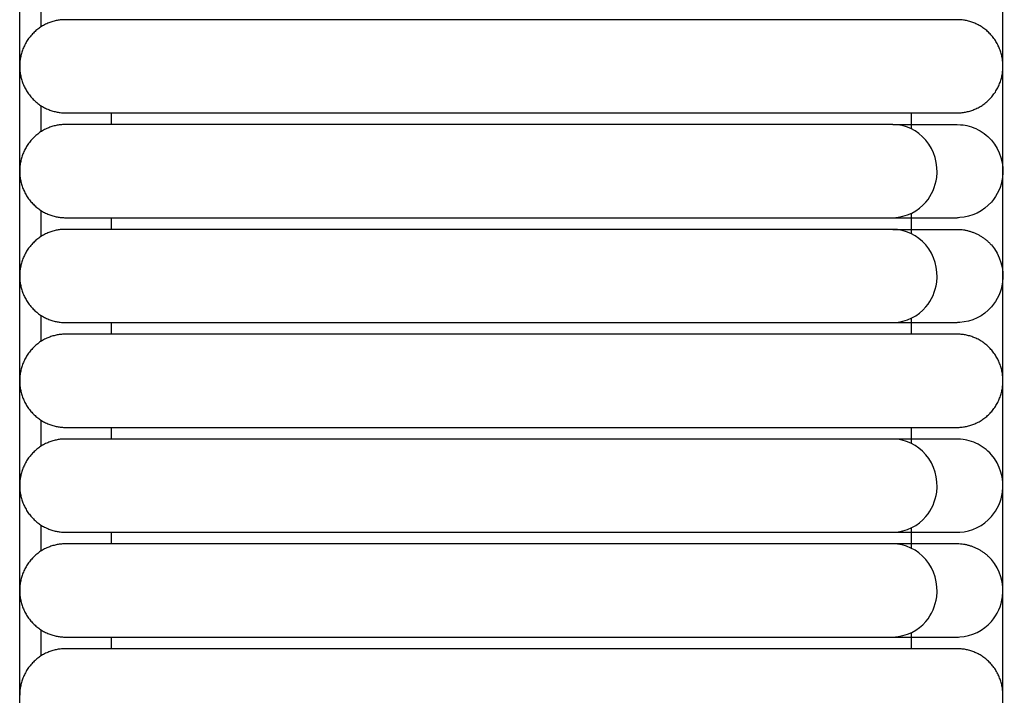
# Model space of a CAD drawing. Header units: millimetres. Extents: x -31695 to -19845, y -5614 to 7253.
# Tile 368 of 432: x -25014 to -24971, y 5231 to 5260. Entities that reach past the tile are written whole.
import ezdxf

# ---------------------------------------------------------------- set-up
doc = ezdxf.new("R2010")
doc.units = ezdxf.units.MM
doc.layers.add('2d', color=7, linetype='Continuous', true_color=0x000000)

msp = doc.modelspace()

# ---------------------------------------------------------------- linework, layer by layer
at = {"layer": '2d', "linetype": 'Continuous', "lineweight": -3}
for points, degree in [([(-24970.929, 4677.247), (-24970.929, 5052.785), (-24970.929, 5428.322)], 2), ([(-25013.743, 4697.546), (-25013.743, 5052.785), (-25013.743, 5408.023)], 2), ([(-25012.817, 5261.168), (-25012.817, 5260.789), (-25012.817, 5260.41), (-25012.817, 5260.031)], 3), ([(-24987.319, 5260.345), (-24996.05, 5260.345), (-25004.782, 5260.345)], 2), ([(-25012.817, 5256.6), (-25012.817, 5256.222), (-25012.817, 5255.843), (-25012.817, 5255.463)], 3), ([(-25009.76, 5256.286), (-25009.76, 5256.032), (-25009.76, 5255.778)], 2), ([(-25004.782, 5256.286), (-24996.05, 5256.286), (-24987.319, 5256.286)], 2), ([(-24974.912, 5255.585), (-24974.912, 5255.935), (-24974.912, 5256.286)], 2), ([(-24987.319, 5255.778), (-24996.05, 5255.778), (-25004.782, 5255.778)], 2), ([(-25012.817, 5252.033), (-25012.817, 5251.654), (-25012.817, 5251.275), (-25012.817, 5250.896)], 3), ([(-25009.76, 5251.718), (-25009.76, 5251.464), (-25009.76, 5251.211)], 2), ([(-25004.782, 5251.718), (-24996.05, 5251.718), (-24987.319, 5251.718)], 2), ([(-24987.319, 5251.718), (-24986.453, 5251.718), (-24985.583, 5251.718), (-24984.73, 5251.718)], 3), ([(-24974.912, 5251.018), (-24974.912, 5251.464), (-24974.912, 5251.91)], 2), ([(-24973.212, 5251.718), (-24973.025, 5251.718), (-24972.927, 5251.718), (-24972.921, 5251.718)], 3), ([(-24972.921, 5251.718), (-24972.921, 5251.718), (-24972.921, 5251.718), (-24972.921, 5251.718)], 3), ([(-24972.812, 5251.721), (-24972.846, 5251.72), (-24972.879, 5251.719), (-24972.914, 5251.718)], 3), ([(-24987.319, 5251.211), (-24996.05, 5251.211), (-25004.782, 5251.211)], 2), ([(-24972.92, 5251.211), (-24972.874, 5251.209), (-24972.827, 5251.207), (-24972.781, 5251.205)], 3), ([(-24972.781, 5251.205), (-24972.734, 5251.2), (-24972.688, 5251.195), (-24972.642, 5251.19)], 3), ([(-24972.642, 5251.19), (-24972.596, 5251.181), (-24972.55, 5251.173), (-24972.504, 5251.164)], 3), ([(-24972.504, 5251.164), (-24972.459, 5251.153), (-24972.414, 5251.141), (-24972.369, 5251.129)], 3), ([(-24972.369, 5251.129), (-24972.324, 5251.114), (-24972.28, 5251.099), (-24972.236, 5251.084)], 3), ([(-24972.236, 5251.084), (-24972.193, 5251.066), (-24972.149, 5251.048), (-24972.106, 5251.03)], 3), ([(-24972.106, 5251.03), (-24972.064, 5251.009), (-24972.022, 5250.988), (-24971.981, 5250.968)], 3), ([(-24971.981, 5250.968), (-24971.94, 5250.944), (-24971.9, 5250.92), (-24971.86, 5250.896)], 3), ([(-24971.86, 5250.896), (-24971.821, 5250.87), (-24971.782, 5250.843), (-24971.744, 5250.816)], 3), ([(-24971.744, 5250.816), (-24971.707, 5250.787), (-24971.67, 5250.758), (-24971.633, 5250.729)], 3), ([(-24971.633, 5250.729), (-24971.599, 5250.697), (-24971.564, 5250.665), (-24971.53, 5250.633)], 3), ([(-24971.53, 5250.633), (-24971.497, 5250.599), (-24971.465, 5250.564), (-24971.433, 5250.53)], 3), ([(-25012.817, 5247.466), (-25012.817, 5247.087), (-25012.817, 5246.708), (-25012.817, 5246.328)], 3), ([(-24974.912, 5246.643), (-24974.912, 5246.993), (-24974.912, 5247.343)], 2), ([(-25009.76, 5247.151), (-25009.76, 5246.897), (-25009.76, 5246.643)], 2), ([(-25004.782, 5247.151), (-24996.05, 5247.151), (-24987.319, 5247.151)], 2), ([(-24987.319, 5247.151), (-24986.453, 5247.151), (-24985.583, 5247.151), (-24984.73, 5247.151)], 3), ([(-24973.212, 5247.151), (-24973.025, 5247.151), (-24972.927, 5247.151), (-24972.921, 5247.151)], 3), ([(-24972.812, 5247.154), (-24972.846, 5247.153), (-24972.879, 5247.152), (-24972.914, 5247.151)], 3), ([(-24987.319, 5246.643), (-24996.05, 5246.643), (-25004.782, 5246.643)], 2), ([(-25012.817, 5242.898), (-25012.817, 5242.52), (-25012.817, 5242.141), (-25012.817, 5241.761)], 3), ([(-25009.76, 5242.583), (-25009.76, 5242.33), (-25009.76, 5242.076)], 2), ([(-25004.782, 5242.583), (-24996.05, 5242.583), (-24987.319, 5242.583)], 2), ([(-24974.912, 5242.076), (-24974.912, 5242.33), (-24974.912, 5242.583)], 2), ([(-24987.319, 5242.076), (-24996.05, 5242.076), (-25004.782, 5242.076)], 2), ([(-24974.912, 5241.883), (-24974.912, 5241.98), (-24974.912, 5242.076)], 2), ([(-25012.817, 5238.331), (-25012.817, 5237.952), (-25012.817, 5237.573), (-25012.817, 5237.194)], 3), ([(-25009.76, 5238.016), (-25009.76, 5237.762), (-25009.76, 5237.509)], 2), ([(-25004.782, 5238.016), (-24996.05, 5238.016), (-24987.319, 5238.016)], 2), ([(-24987.319, 5238.016), (-24986.453, 5238.016), (-24985.583, 5238.016), (-24984.73, 5238.016)], 3), ([(-24974.912, 5237.316), (-24974.912, 5237.762), (-24974.912, 5238.208)], 2), ([(-24973.212, 5238.016), (-24973.025, 5238.016), (-24972.927, 5238.016), (-24972.921, 5238.016)], 3), ([(-24972.914, 5238.016), (-24972.879, 5238.017), (-24972.846, 5238.018), (-24972.812, 5238.019)], 3), ([(-24987.319, 5237.509), (-24996.05, 5237.509), (-25004.782, 5237.509)], 2), ([(-24972.781, 5237.503), (-24972.827, 5237.505), (-24972.874, 5237.507), (-24972.92, 5237.509)], 3), ([(-24972.642, 5237.488), (-24972.688, 5237.493), (-24972.734, 5237.498), (-24972.781, 5237.503)], 3), ([(-24972.504, 5237.462), (-24972.55, 5237.471), (-24972.596, 5237.479), (-24972.642, 5237.488)], 3), ([(-24972.369, 5237.427), (-24972.414, 5237.439), (-24972.459, 5237.45), (-24972.504, 5237.462)], 3), ([(-24972.236, 5237.382), (-24972.28, 5237.397), (-24972.324, 5237.412), (-24972.369, 5237.427)], 3), ([(-24972.106, 5237.328), (-24972.149, 5237.346), (-24972.193, 5237.364), (-24972.236, 5237.382)], 3), ([(-24971.981, 5237.265), (-24972.022, 5237.286), (-24972.064, 5237.307), (-24972.106, 5237.328)], 3), ([(-24971.86, 5237.194), (-24971.9, 5237.218), (-24971.94, 5237.242), (-24971.981, 5237.265)], 3), ([(-24971.744, 5237.114), (-24971.782, 5237.141), (-24971.821, 5237.167), (-24971.86, 5237.194)], 3), ([(-24971.633, 5237.027), (-24971.67, 5237.056), (-24971.707, 5237.085), (-24971.744, 5237.114)], 3), ([(-24971.53, 5236.931), (-24971.564, 5236.963), (-24971.599, 5236.995), (-24971.633, 5237.027)], 3), ([(-24971.433, 5236.828), (-24971.465, 5236.862), (-24971.497, 5236.897), (-24971.53, 5236.931)], 3), ([(-25012.817, 5233.764), (-25012.817, 5233.385), (-25012.817, 5233.006), (-25012.817, 5232.626)], 3), ([(-24974.912, 5232.941), (-24974.912, 5233.291), (-24974.912, 5233.641)], 2), ([(-25009.76, 5233.449), (-25009.76, 5233.195), (-25009.76, 5232.941)], 2), ([(-25004.782, 5233.449), (-24996.05, 5233.449), (-24987.319, 5233.449)], 2), ([(-24987.319, 5233.449), (-24986.453, 5233.449), (-24985.583, 5233.449), (-24984.73, 5233.449)], 3), ([(-24973.212, 5233.449), (-24973.025, 5233.449), (-24972.927, 5233.449), (-24972.921, 5233.449)], 3), ([(-24972.914, 5233.449), (-24972.879, 5233.45), (-24972.846, 5233.451), (-24972.812, 5233.452)], 3), ([(-24987.319, 5232.941), (-24996.05, 5232.941), (-25004.782, 5232.941)], 2)]:
    msp.add_open_spline(points, degree=degree, dxfattribs=at)
for points, weights in [([(-25011.751, 5260.345), (-25013.743, 5260.345), (-25013.743, 5258.315)], [1, 0.707106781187, 1]), ([(-24972.92, 5260.345), (-24972.92, 5260.345), (-24975.727, 5260.345)], [1, 0.951503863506, 0.919067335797]), ([(-24970.929, 5258.315), (-24970.929, 5260.345), (-24972.92, 5260.345)], [0.999999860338, 0.707106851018, 1]), ([(-25013.743, 5258.315), (-25013.743, 5256.286), (-25011.751, 5256.286)], [1, 0.707106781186, 1]), ([(-24972.92, 5256.286), (-24970.929, 5256.286), (-24970.929, 5258.315)], [0.999999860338, 0.707106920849, 0.999999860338]), ([(-24975.727, 5256.286), (-24972.92, 5256.286), (-24972.92, 5256.286)], [0.919067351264, 0.951503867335, 0.999999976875]), ([(-25011.751, 5255.778), (-25013.743, 5255.778), (-25013.743, 5253.748)], [0.999999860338, 0.707106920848, 0.999999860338]), ([(-25013.743, 5253.748), (-25013.743, 5251.718), (-25011.751, 5251.718)], [0.999999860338, 0.707106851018, 1]), ([(-25011.751, 5251.211), (-25013.743, 5251.211), (-25013.743, 5249.181)], [1, 0.707106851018, 0.999999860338]), ([(-25011.751, 5246.643), (-25013.743, 5246.643), (-25013.743, 5244.613)], [0.999999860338, 0.707106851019, 1]), ([(-24972.92, 5246.643), (-24972.92, 5246.643), (-24975.727, 5246.643)], [1, 0.951503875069, 0.919067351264]), ([(-24970.929, 5244.613), (-24970.929, 5246.643), (-24972.92, 5246.643)], [0.999999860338, 0.707106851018, 1]), ([(-25013.743, 5244.613), (-25013.743, 5242.583), (-25011.751, 5242.583)], [1, 0.707106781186, 1]), ([(-24972.92, 5242.583), (-24970.929, 5242.583), (-24970.929, 5244.613)], [1, 0.707106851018, 0.999999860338]), ([(-24975.727, 5242.583), (-24972.92, 5242.583), (-24972.92, 5242.583)], [0.919067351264, 0.951503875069, 1]), ([(-25011.751, 5242.076), (-25013.743, 5242.076), (-25013.743, 5240.046)], [0.999999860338, 0.707106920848, 0.999999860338]), ([(-25013.743, 5240.046), (-25013.743, 5238.016), (-25011.751, 5238.016)], [0.999999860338, 0.707106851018, 1]), ([(-25011.751, 5237.509), (-25013.743, 5237.509), (-25013.743, 5235.479)], [0.999999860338, 0.707106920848, 0.999999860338]), ([(-25013.743, 5235.479), (-25013.743, 5233.449), (-25011.751, 5233.449)], [0.999999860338, 0.707106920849, 0.999999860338]), ([(-25011.751, 5232.941), (-25013.743, 5232.941), (-25013.743, 5230.911)], [1, 0.707106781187, 1]), ([(-24972.92, 5232.941), (-24972.92, 5232.941), (-24975.727, 5232.941)], [1, 0.951503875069, 0.919067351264]), ([(-24970.929, 5230.911), (-24970.929, 5232.941), (-24972.92, 5232.941)], [0.999999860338, 0.707106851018, 1])]:
    msp.add_rational_spline(points, weights, degree=2, dxfattribs=at)
for points, weights, knots in [([(-25004.782, 5260.345), (-25007.669, 5260.345), (-25009.71, 5260.345), (-25011.751, 5260.345), (-25011.751, 5260.345)], [1, 0.853553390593, 0.853553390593, 0.853553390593, 1], [14.741392, 14.741392, 14.741392, 15.321291, 15.321291, 15.90119, 15.90119, 15.90119]), ([(-24975.727, 5260.345), (-24976.53, 5260.345), (-24978.87, 5260.345), (-24982.37, 5260.345), (-24987.319, 5260.345)], [0.919067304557, 0.853553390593, 0.853553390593, 0.853553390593, 1], [11.328464, 11.328464, 11.328464, 11.993374, 11.993374, 12.987487, 12.987487, 12.987487]), ([(-25011.751, 5256.286), (-25011.751, 5256.286), (-25009.71, 5256.286), (-25007.669, 5256.286), (-25004.782, 5256.286)], [0.999999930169, 0.853553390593, 0.853553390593, 0.853553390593, 1], [17.786146, 17.786146, 17.786146, 18.366045, 18.366045, 18.945944, 18.945944, 18.945944]), ([(-24987.319, 5256.286), (-24982.37, 5256.286), (-24978.87, 5256.286), (-24976.53, 5256.286), (-24975.727, 5256.286)], [1, 0.853553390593, 0.853553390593, 0.853553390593, 0.919067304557], [20.699849, 20.699849, 20.699849, 21.693962, 21.693962, 22.358871, 22.358871, 22.358871]), ([(-25004.782, 5255.778), (-25007.669, 5255.778), (-25009.71, 5255.778), (-25011.751, 5255.778), (-25011.751, 5255.778)], [1, 0.853553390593, 0.853553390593, 0.853553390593, 1], [0.240711, 0.240711, 0.240711, 0.82061, 0.82061, 1.400509, 1.400509, 1.400509]), ([(-25011.751, 5251.718), (-25011.751, 5251.718), (-25009.71, 5251.718), (-25007.669, 5251.718), (-25004.782, 5251.718)], [1, 0.853553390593, 0.853553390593, 0.853553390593, 1], [3.285465, 3.285465, 3.285465, 3.865364, 3.865364, 4.445263, 4.445263, 4.445263]), ([(-25004.782, 5251.211), (-25007.669, 5251.211), (-25009.71, 5251.211), (-25011.751, 5251.211), (-25011.751, 5251.211)], [1, 0.853553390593, 0.853553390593, 0.853553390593, 0.999999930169], [0.240711, 0.240711, 0.240711, 0.820611, 0.820611, 1.400509, 1.400509, 1.400509]), ([(-25013.743, 5249.181), (-25013.743, 5248.34), (-25013.159, 5247.745), (-25012.576, 5247.151), (-25011.751, 5247.151)], [1, 0.853553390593, 0.853553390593, 0.853553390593, 1], [2.9713058, 2.9713058, 2.9713058, 3.1369912, 3.1369912, 3.3026766, 3.3026766, 3.3026766]), ([(-25011.751, 5247.151), (-25011.751, 5247.151), (-25009.71, 5247.151), (-25007.669, 5247.151), (-25004.782, 5247.151)], [1, 0.853553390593, 0.853553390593, 0.853553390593, 1], [3.302677, 3.302677, 3.302677, 3.882576, 3.882576, 4.462475, 4.462475, 4.462475]), ([(-25004.782, 5246.643), (-25007.669, 5246.643), (-25009.71, 5246.643), (-25011.751, 5246.643), (-25011.751, 5246.643)], [0.999999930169, 0.853553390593, 0.853553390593, 0.853553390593, 0.999999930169], [14.741392, 14.741392, 14.741392, 15.321291, 15.321291, 15.90119, 15.90119, 15.90119]), ([(-24975.727, 5246.643), (-24976.53, 5246.643), (-24978.87, 5246.643), (-24982.37, 5246.643), (-24987.319, 5246.643)], [0.919067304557, 0.853553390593, 0.853553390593, 0.853553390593, 1], [11.328464, 11.328464, 11.328464, 11.993374, 11.993374, 12.987487, 12.987487, 12.987487]), ([(-25011.751, 5242.583), (-25011.751, 5242.583), (-25009.71, 5242.583), (-25007.669, 5242.583), (-25004.782, 5242.583)], [1, 0.853553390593, 0.853553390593, 0.853553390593, 1], [17.786146, 17.786146, 17.786146, 18.366045, 18.366045, 18.945944, 18.945944, 18.945944]), ([(-24987.319, 5242.583), (-24982.37, 5242.583), (-24978.87, 5242.583), (-24976.53, 5242.583), (-24975.727, 5242.583)], [1, 0.853553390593, 0.853553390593, 0.853553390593, 0.919067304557], [20.699849, 20.699849, 20.699849, 21.693962, 21.693962, 22.358871, 22.358871, 22.358871]), ([(-25004.782, 5242.076), (-25007.669, 5242.076), (-25009.71, 5242.076), (-25011.751, 5242.076), (-25011.751, 5242.076)], [1, 0.853553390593, 0.853553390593, 0.853553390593, 1], [5.355154, 5.355154, 5.355154, 5.935053, 5.935053, 6.514952, 6.514952, 6.514952]), ([(-25011.751, 5238.016), (-25011.751, 5238.016), (-25009.71, 5238.016), (-25007.669, 5238.016), (-25004.782, 5238.016)], [1, 0.853553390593, 0.853553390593, 0.853553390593, 1], [8.399907, 8.399907, 8.399907, 8.979806, 8.979806, 9.559705, 9.559705, 9.559705]), ([(-25004.782, 5237.509), (-25007.669, 5237.509), (-25009.71, 5237.509), (-25011.751, 5237.509), (-25011.751, 5237.509)], [1, 0.853553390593, 0.853553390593, 0.853553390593, 1], [3.754631, 3.754631, 3.754631, 4.33453, 4.33453, 4.914429, 4.914429, 4.914429]), ([(-25011.751, 5233.449), (-25011.751, 5233.449), (-25009.71, 5233.449), (-25007.669, 5233.449), (-25004.782, 5233.449)], [1, 0.853553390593, 0.853553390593, 0.853553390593, 1], [6.799385, 6.799385, 6.799385, 7.379284, 7.379284, 7.959183, 7.959183, 7.959183]), ([(-25004.782, 5232.941), (-25007.669, 5232.941), (-25009.71, 5232.941), (-25011.751, 5232.941), (-25011.751, 5232.941)], [1, 0.853553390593, 0.853553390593, 0.853553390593, 1], [14.741392, 14.741392, 14.741392, 15.321291, 15.321291, 15.90119, 15.90119, 15.90119]), ([(-24975.727, 5232.941), (-24976.53, 5232.941), (-24978.87, 5232.941), (-24982.37, 5232.941), (-24987.319, 5232.941)], [0.919067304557, 0.853553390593, 0.853553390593, 0.853553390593, 1], [11.328464, 11.328464, 11.328464, 11.993374, 11.993374, 12.987487, 12.987487, 12.987487])]:
    msp.add_rational_spline(points, weights, degree=2, knots=knots, dxfattribs=at)
for points, knots in [([(-24975.727, 5255.778), (-24975.874, 5255.778), (-24976.066, 5255.778), (-24976.298, 5255.778), (-24976.901, 5255.778), (-24977.764, 5255.778), (-24978.755, 5255.778), (-24979.807, 5255.778), (-24981.114, 5255.778), (-24982.608, 5255.778), (-24984.099, 5255.778), (-24985.716, 5255.778), (-24987.319, 5255.778)], [-2.869717, -2.869717, -2.869717, -2.869717, -2.715304, -2.715304, -2.715304, -2.331456, -2.331456, -2.331456, -1.928224, -1.928224, -1.928224, -1.513194, -1.513194, -1.513194, -1.513194]), ([(-24975.713, 5251.718), (-24975.113, 5251.75), (-24974.62, 5252.001), (-24974.282, 5252.401), (-24974.03, 5252.699), (-24973.865, 5253.076), (-24973.813, 5253.47), (-24973.737, 5254.05), (-24973.914, 5254.66), (-24974.284, 5255.097), (-24974.645, 5255.524), (-24975.184, 5255.778), (-24975.727, 5255.778)], [0.0014909, 0.0014909, 0.0014909, 0.0014909, 0.1660925, 0.1660925, 0.1660925, 0.287182, 0.287182, 0.287182, 0.4679963, 0.4679963, 0.4679963, 0.6442032, 0.6442032, 0.6442032, 0.6442032]), ([(-24975.727, 5255.778), (-24975.045, 5255.778), (-24974.486, 5255.778), (-24974.054, 5255.778), (-24973.685, 5255.778), (-24973.408, 5255.778), (-24973.22, 5255.778), (-24973.032, 5255.778), (-24972.934, 5255.778), (-24972.92, 5255.778)], [0.644203, 0.644203, 0.644203, 0.644203, 1.472068, 1.472068, 1.472068, 2.17076, 2.17076, 2.17076, 2.85931, 2.85931, 2.85931, 2.85931]), ([(-24972.92, 5255.778), (-24972.688, 5255.766), (-24972.595, 5255.752), (-24972.367, 5255.701), (-24972.234, 5255.656), (-24971.851, 5255.481), (-24971.619, 5255.311), (-24971.433, 5255.097), (-24971.051, 5254.66), (-24970.869, 5254.05), (-24970.948, 5253.47), (-24971.001, 5253.076), (-24971.172, 5252.699), (-24971.431, 5252.401), (-24971.779, 5252.001), (-24972.288, 5251.75), (-24972.812, 5251.721)], [2.8593097, 2.8593097, 2.8593097, 2.8593097, 2.8970845, 2.8970845, 2.9538002, 2.9538002, 3.0672769, 3.0672769, 3.0672769, 3.3047262, 3.3047262, 3.3047262, 3.4637437, 3.4637437, 3.4637437, 3.6799021, 3.6799021, 3.6799021, 3.6799021]), ([(-24987.319, 5251.718), (-24985.715, 5251.718), (-24984.097, 5251.718), (-24982.605, 5251.718), (-24981.11, 5251.718), (-24979.802, 5251.718), (-24978.75, 5251.718), (-24977.758, 5251.718), (-24976.894, 5251.718), (-24976.291, 5251.718), (-24976.059, 5251.718), (-24975.867, 5251.718), (-24975.72, 5251.718)], [0, 0, 0, 0, 0.489921, 0.489921, 0.489921, 0.9659, 0.9659, 0.9659, 1.418993, 1.418993, 1.418993, 1.601269, 1.601269, 1.601269, 1.601269]), ([(-24975.72, 5251.718), (-24975.037, 5251.718), (-24974.479, 5251.718), (-24974.046, 5251.718), (-24973.678, 5251.718), (-24973.4, 5251.718), (-24973.212, 5251.718)], [1.601269, 1.601269, 1.601269, 1.601269, 2.483847, 2.483847, 2.483847, 3.228714, 3.228714, 3.228714, 3.228714]), ([(-24975.727, 5251.211), (-24975.874, 5251.211), (-24976.066, 5251.211), (-24976.298, 5251.211), (-24976.901, 5251.211), (-24977.764, 5251.211), (-24978.755, 5251.211), (-24979.807, 5251.211), (-24981.114, 5251.211), (-24982.608, 5251.211), (-24984.099, 5251.211), (-24985.716, 5251.211), (-24987.319, 5251.211)], [-2.869717, -2.869717, -2.869717, -2.869717, -2.715304, -2.715304, -2.715304, -2.331456, -2.331456, -2.331456, -1.928224, -1.928224, -1.928224, -1.513194, -1.513194, -1.513194, -1.513194]), ([(-24975.713, 5247.151), (-24975.113, 5247.183), (-24974.62, 5247.433), (-24974.282, 5247.834), (-24974.03, 5248.132), (-24973.865, 5248.509), (-24973.813, 5248.903), (-24973.737, 5249.482), (-24973.914, 5250.093), (-24974.284, 5250.53), (-24974.645, 5250.957), (-24975.184, 5251.211), (-24975.727, 5251.211)], [0.0014909, 0.0014909, 0.0014909, 0.0014909, 0.1660925, 0.1660925, 0.1660925, 0.287182, 0.287182, 0.287182, 0.4679963, 0.4679963, 0.4679963, 0.6442032, 0.6442032, 0.6442032, 0.6442032]), ([(-24975.727, 5251.211), (-24975.045, 5251.211), (-24974.486, 5251.211), (-24974.054, 5251.211), (-24973.685, 5251.211), (-24973.408, 5251.211), (-24973.22, 5251.211), (-24973.032, 5251.211), (-24972.934, 5251.211), (-24972.92, 5251.211)], [0.644203, 0.644203, 0.644203, 0.644203, 1.472068, 1.472068, 1.472068, 2.17076, 2.17076, 2.17076, 2.85931, 2.85931, 2.85931, 2.85931]), ([(-24971.433, 5250.53), (-24971.051, 5250.093), (-24970.869, 5249.482), (-24970.948, 5248.903), (-24971.001, 5248.509), (-24971.172, 5248.132), (-24971.431, 5247.834), (-24971.779, 5247.433), (-24972.288, 5247.183), (-24972.812, 5247.154)], [15.3267594, 15.3267594, 15.3267594, 15.3267594, 15.5118695, 15.5118695, 15.5118695, 15.6358359, 15.6358359, 15.6358359, 15.8043482, 15.8043482, 15.8043482, 15.8043482]), ([(-24987.319, 5247.151), (-24985.715, 5247.151), (-24984.097, 5247.151), (-24982.605, 5247.151), (-24981.11, 5247.151), (-24979.802, 5247.151), (-24978.75, 5247.151), (-24977.758, 5247.151), (-24976.894, 5247.151), (-24976.291, 5247.151), (-24976.059, 5247.151), (-24975.867, 5247.151), (-24975.72, 5247.151)], [0, 0, 0, 0, 0.489921, 0.489921, 0.489921, 0.9659, 0.9659, 0.9659, 1.418993, 1.418993, 1.418993, 1.601269, 1.601269, 1.601269, 1.601269]), ([(-24975.72, 5247.151), (-24975.037, 5247.151), (-24974.479, 5247.151), (-24974.046, 5247.151), (-24973.678, 5247.151), (-24973.4, 5247.151), (-24973.212, 5247.151)], [1.601269, 1.601269, 1.601269, 1.601269, 2.483847, 2.483847, 2.483847, 3.228714, 3.228714, 3.228714, 3.228714]), ([(-24975.727, 5242.076), (-24975.874, 5242.076), (-24976.066, 5242.076), (-24976.298, 5242.076), (-24976.901, 5242.076), (-24977.764, 5242.076), (-24978.755, 5242.076), (-24979.807, 5242.076), (-24981.114, 5242.076), (-24982.608, 5242.076), (-24984.099, 5242.076), (-24985.716, 5242.076), (-24987.319, 5242.076)], [2.244726, 2.244726, 2.244726, 2.244726, 2.399139, 2.399139, 2.399139, 2.782987, 2.782987, 2.782987, 3.186218, 3.186218, 3.186218, 3.601249, 3.601249, 3.601249, 3.601249]), ([(-24972.92, 5242.076), (-24972.934, 5242.076), (-24973.032, 5242.076), (-24973.22, 5242.076), (-24973.408, 5242.076), (-24973.685, 5242.076), (-24974.054, 5242.076), (-24974.486, 5242.076), (-24975.045, 5242.076), (-24975.727, 5242.076)], [14.274257, 14.274257, 14.274257, 14.274257, 14.962807, 14.962807, 14.962807, 15.661498, 15.661498, 15.661498, 16.489364, 16.489364, 16.489364, 16.489364]), ([(-24975.72, 5238.016), (-24975.113, 5238.048), (-24974.62, 5238.299), (-24974.282, 5238.699), (-24974.03, 5238.997), (-24973.865, 5239.374), (-24973.813, 5239.768), (-24973.737, 5240.348), (-24973.914, 5240.958), (-24974.284, 5241.395), (-24974.645, 5241.822), (-24975.184, 5242.076), (-24975.727, 5242.076)], [1.6012688, 1.6012688, 1.6012688, 1.6012688, 1.7660611, 1.7660611, 1.7660611, 1.887291, 1.887291, 1.887291, 2.0683148, 2.0683148, 2.0683148, 2.2447259, 2.2447259, 2.2447259, 2.2447259]), ([(-24972.812, 5238.019), (-24972.288, 5238.048), (-24971.779, 5238.299), (-24971.431, 5238.699), (-24971.172, 5238.997), (-24971.001, 5239.374), (-24970.948, 5239.768), (-24970.869, 5240.348), (-24971.051, 5240.958), (-24971.433, 5241.395), (-24971.619, 5241.609), (-24971.851, 5241.779), (-24972.234, 5241.954), (-24972.367, 5241.999), (-24972.595, 5242.05), (-24972.688, 5242.064), (-24972.92, 5242.076)], [13.4536647, 13.4536647, 13.4536647, 13.4536647, 13.6698231, 13.6698231, 13.6698231, 13.8288406, 13.8288406, 13.8288406, 14.0662899, 14.0662899, 14.0662899, 14.1797667, 14.1797667, 14.2364823, 14.2364823, 14.2742571, 14.2742571, 14.2742571, 14.2742571]), ([(-24987.319, 5238.016), (-24985.715, 5238.016), (-24984.097, 5238.016), (-24982.605, 5238.016), (-24981.11, 5238.016), (-24979.802, 5238.016), (-24978.75, 5238.016), (-24977.758, 5238.016), (-24976.894, 5238.016), (-24976.291, 5238.016), (-24976.059, 5238.016), (-24975.867, 5238.016), (-24975.72, 5238.016)], [0, 0, 0, 0, 0.489921, 0.489921, 0.489921, 0.9659, 0.9659, 0.9659, 1.418992, 1.418992, 1.418992, 1.601269, 1.601269, 1.601269, 1.601269]), ([(-24975.72, 5238.016), (-24975.037, 5238.016), (-24974.479, 5238.016), (-24974.046, 5238.016), (-24973.678, 5238.016), (-24973.4, 5238.016), (-24973.212, 5238.016)], [0, 0, 0, 0, 0.882578, 0.882578, 0.882578, 1.627446, 1.627446, 1.627446, 1.627446]), ([(-24975.727, 5237.509), (-24975.874, 5237.509), (-24976.066, 5237.509), (-24976.298, 5237.509), (-24976.901, 5237.509), (-24977.764, 5237.509), (-24978.755, 5237.509), (-24979.807, 5237.509), (-24981.114, 5237.509), (-24982.608, 5237.509), (-24984.099, 5237.509), (-24985.716, 5237.509), (-24987.319, 5237.509)], [0.644203, 0.644203, 0.644203, 0.644203, 0.798616, 0.798616, 0.798616, 1.182464, 1.182464, 1.182464, 1.585695, 1.585695, 1.585695, 2.000726, 2.000726, 2.000726, 2.000726]), ([(-24972.92, 5237.509), (-24972.934, 5237.509), (-24973.032, 5237.509), (-24973.22, 5237.509), (-24973.408, 5237.509), (-24973.685, 5237.509), (-24974.054, 5237.509), (-24974.486, 5237.509), (-24975.045, 5237.509), (-24975.727, 5237.509)], [26.104918, 26.104918, 26.104918, 26.104918, 26.793468, 26.793468, 26.793468, 27.492159, 27.492159, 27.492159, 28.320025, 28.320025, 28.320025, 28.320025]), ([(-24975.72, 5233.449), (-24975.113, 5233.481), (-24974.62, 5233.731), (-24974.282, 5234.132), (-24974.03, 5234.429), (-24973.865, 5234.806), (-24973.813, 5235.201), (-24973.737, 5235.78), (-24973.914, 5236.391), (-24974.284, 5236.828), (-24974.645, 5237.255), (-24975.184, 5237.509), (-24975.727, 5237.509)], [0.0007461, 0.0007461, 0.0007461, 0.0007461, 0.1655384, 0.1655384, 0.1655384, 0.2867683, 0.2867683, 0.2867683, 0.4677921, 0.4677921, 0.4677921, 0.6442032, 0.6442032, 0.6442032, 0.6442032]), ([(-24972.812, 5233.452), (-24972.288, 5233.481), (-24971.779, 5233.731), (-24971.431, 5234.132), (-24971.172, 5234.429), (-24971.001, 5234.806), (-24970.948, 5235.201), (-24970.869, 5235.78), (-24971.051, 5236.391), (-24971.433, 5236.828)], [13.1599027, 13.1599027, 13.1599027, 13.1599027, 13.3284147, 13.3284147, 13.3284147, 13.4523809, 13.4523809, 13.4523809, 13.6374907, 13.6374907, 13.6374907, 13.6374907]), ([(-24987.319, 5233.449), (-24985.715, 5233.449), (-24984.097, 5233.449), (-24982.605, 5233.449), (-24981.11, 5233.449), (-24979.802, 5233.449), (-24978.75, 5233.449), (-24977.758, 5233.449), (-24976.894, 5233.449), (-24976.291, 5233.449), (-24976.059, 5233.449), (-24975.867, 5233.449), (-24975.72, 5233.449)], [0, 0, 0, 0, 0.489921, 0.489921, 0.489921, 0.9659, 0.9659, 0.9659, 1.418993, 1.418993, 1.418993, 1.601269, 1.601269, 1.601269, 1.601269]), ([(-24975.72, 5233.449), (-24975.037, 5233.449), (-24974.479, 5233.449), (-24974.046, 5233.449), (-24973.678, 5233.449), (-24973.4, 5233.449), (-24973.212, 5233.449)], [1.601269, 1.601269, 1.601269, 1.601269, 2.483847, 2.483847, 2.483847, 3.228714, 3.228714, 3.228714, 3.228714])]:
    msp.add_open_spline(points, degree=3, knots=knots, dxfattribs=at)

doc.saveas('drawing.dxf')
